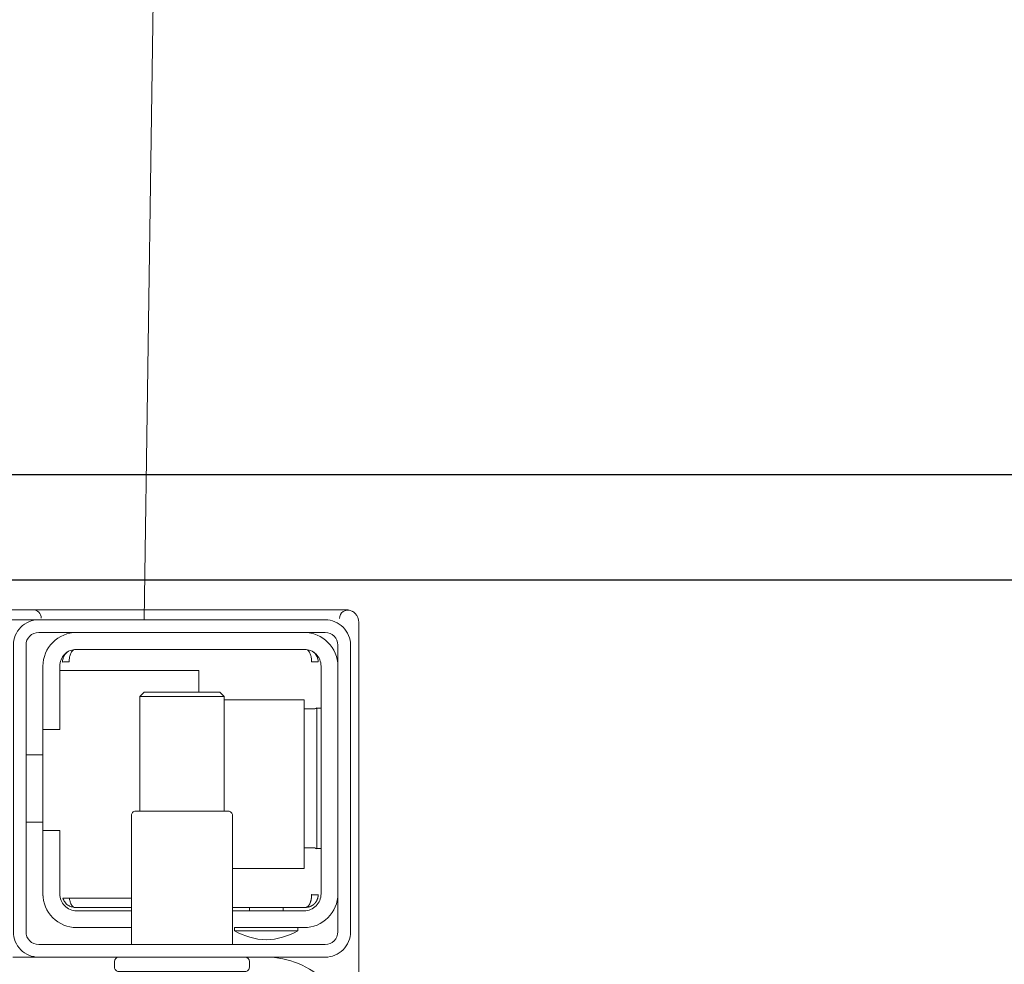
# Model space of a CAD drawing. Header units: millimetres. Extents: x 23192 to 177760, y -399809 to -79279.
# Tile 365 of 656: x 61095 to 61107, y -197708 to -197697. Entities that reach past the tile are written whole.
import ezdxf

# ---------------------------------------------------------------- set-up
doc = ezdxf.new("R2010")
doc.units = ezdxf.units.MM
doc.layers.get('0').update_dxf_attribs({"lineweight": 0})
doc.layers.add('!! 1_zabudowa GK', color=33, linetype='Continuous')
doc.layers.add('!! 2_wypos-sanitarne', color=240, linetype='Continuous', lineweight=9)
doc.layers.add('!!_@ wypos sanit nd', color=7, linetype='Continuous', lineweight=0, plot=False)

# ---------------------------------------------------------------- blocks, each defined once
blk = doc.blocks.new('A$C324a30b8')
for points in [[(-0.17832, -0.47832), (-0.17797, -0.23916), (-0.17727, -0.11958), (-0.17552, 0)], [(-0.17552, 0), (0.17552, 0)]]:
    blk.add_lwpolyline(points)
blk = doc.blocks.new('A$C4ebe9e89')
for points in [[(-0.15993, 0.04968), (-0.17248, 0.04968, 0.405519), (-0.172, 0.05018), (-0.172, 0.05088, 0.414214), (-0.1725, 0.05138), (-0.1875, 0.05138, 0.414214), (-0.188, 0.05088), (-0.188, 0.05018, 0.405519), (-0.18751, 0.04968), (-0.19, 0.04968, -0.414214), (-0.2, 0.05968), (-0.2, 0.13968, -0.266001), (-0.19506, 0.1483)], [(-0.186, 0.04818), (-0.186, 0.03288, 0.414214), (-0.1855, 0.03238), (-0.1745, 0.03238, 0.414214), (-0.174, 0.03288), (-0.174, 0.04818)], [(-0.18625, 0.04656, 0.119096), (-0.19, 0.04764, 0.119096), (-0.19375, 0.04656)], [(-0.1985, 0.04218, -0.414214), (-0.1945, 0.04618), (-0.18625, 0.04618), (-0.18625, 0.04656), (-0.19375, 0.04656), (-0.19375, 0.04618)], [(-0.174, 0.04618), (-0.1675, 0.04618, -0.414214), (-0.1635, 0.04218), (-0.16353, 0.04268)], [(-0.186, 0.04418), (-0.1945, 0.04418, 0.414214), (-0.1965, 0.04218), (-0.1965, 0.01518, 0.414214), (-0.1945, 0.01318), (-0.1675, 0.01318, 0.414214), (-0.1655, 0.01518), (-0.1655, 0.02268), (-0.1635, 0.02268), (-0.1635, 0.04218)], [(-0.1635, 0.03468), (-0.1655, 0.03468), (-0.1655, 0.04218, 0.414214), (-0.1675, 0.04418), (-0.174, 0.04418)], [(-0.1945, 0.02025), (-0.19515, 0.02024), (-0.19542, 0.02024), (-0.1956, 0.02024), (-0.19567, 0.02024, 0.116465), (-0.19589, 0.02018), (-0.19601, 0.02013), (-0.19601, 0.03683), (-0.19589, 0.03678, 0.116465), (-0.19567, 0.03672), (-0.19542, 0.03672), (-0.19515, 0.03672), (-0.1945, 0.03671)], [(-0.1675, 0.01118, 0.414214), (-0.1635, 0.01518), (-0.1635, 0.02268)], [(-0.1985, 0.01518, 0.414214), (-0.1945, 0.01118)], [(-0.20099, 0.00998, 0.198909), (-0.20055, 0.00892, 0.091301), (-0.20011, 0.00862)], [(-0.16237, 0.00849), (-0.16249, 0.00849), (-0.16269, 0.00849), (-0.16294, 0.00849), (-0.16323, 0.00849), (-0.16357, 0.00849), (-0.16393, 0.00849), (-0.16428, 0.00849), (-0.19771, 0.00849), (-0.19841, 0.00849), (-0.19903, 0.00849), (-0.19948, 0.00849), (-0.19961, 0.00849), (-0.19973, 0.00851), (-0.19984, 0.00853), (-0.20003, 0.00859, 0.517033), (-0.1987, 0.00952)], [(-0.1633, 0.00948, 0.412536), (-0.1623, 0.00848), (-0.1125, 0.00848), (-0.11221, 0.00851), (-0.11193, 0.0086), (-0.11168, 0.00873), (-0.11145, 0.00892), (-0.11126, 0.00914), (-0.11112, 0.0094), (-0.11104, 0.00968)]]:
    blk.add_lwpolyline(points, format="xyb")
for points in [[(-0.20099, 0.05497), (-0.20099, 0.00998)], [(-0.19478, 0.04378), (-0.186, 0.04378)], [(-0.192, 0.04418), (-0.192, 0.04378)], [(-0.188, 0.04418), (-0.188, 0.04378)], [(-0.16664, 0.04268), (-0.16666, 0.04284), (-0.16669, 0.04295), (-0.16672, 0.04306), (-0.16675, 0.04316), (-0.16679, 0.04326), (-0.16683, 0.04337), (-0.16689, 0.04346), (-0.16694, 0.04355), (-0.16701, 0.04363), (-0.1671, 0.0437), (-0.16718, 0.04375), (-0.16728, 0.04378), (-0.16718, 0.04377), (-0.16708, 0.04376), (-0.16696, 0.04373), (-0.16686, 0.0437), (-0.16677, 0.04367), (-0.16666, 0.04362), (-0.16657, 0.04357), (-0.16646, 0.0435), (-0.16636, 0.04342), (-0.16627, 0.04334), (-0.16618, 0.04324), (-0.1661, 0.04314), (-0.16603, 0.04303), (-0.16597, 0.04292), (-0.16592, 0.0428), (-0.16588, 0.04268), (-0.174, 0.04268)], [(-0.174, 0.04378), (-0.16722, 0.04378)], [(-0.185, 0.01918), (-0.1945, 0.01918), (-0.1945, 0.03918), (-0.186, 0.03918)], [(-0.19591, 0.03679), (-0.19602, 0.03679), (-0.19616, 0.03679), (-0.19632, 0.03679), (-0.1965, 0.03679)], [(-0.1615, 0.03368), (-0.1635, 0.03368)], [(-0.185, 0.03238), (-0.185, 0.01876), (-0.1845, 0.01826), (-0.1755, 0.01826), (-0.175, 0.01876), (-0.175, 0.03238)], [(-0.1615, 0.02568), (-0.1635, 0.02568)], [(-0.1965, 0.02017), (-0.19632, 0.02017), (-0.19616, 0.02017), (-0.19602, 0.02017), (-0.19591, 0.02017)], [(-0.175, 0.01876), (-0.185, 0.01876)], [(-0.182, 0.01826), (-0.182, 0.01568), (-0.1655, 0.01568)], [(-0.16636, 0.01353), (-0.16625, 0.01364), (-0.16618, 0.01371), (-0.16612, 0.01379), (-0.16606, 0.01388), (-0.166, 0.01398), (-0.16596, 0.01407), (-0.16592, 0.01417), (-0.16589, 0.01428), (-0.16586, 0.01438), (-0.16584, 0.01449), (-0.16583, 0.01459), (-0.16583, 0.01469), (-0.16593, 0.01468), (-0.16606, 0.01468), (-0.1663, 0.01468), (-0.1664, 0.01468), (-0.16651, 0.01468), (-0.16661, 0.01468), (-0.16661, 0.01458), (-0.16662, 0.01448), (-0.16663, 0.01438), (-0.16664, 0.01428), (-0.16665, 0.01418), (-0.16667, 0.01407), (-0.1667, 0.01397), (-0.16673, 0.01387), (-0.16676, 0.01377), (-0.1668, 0.01366), (-0.16685, 0.01356), (-0.1669, 0.01347), (-0.16697, 0.01338), (-0.16704, 0.01331), (-0.16712, 0.01325), (-0.16725, 0.01318), (-0.19475, 0.01318), (-0.19493, 0.01328), (-0.19501, 0.01336), (-0.19507, 0.01344), (-0.19513, 0.01353), (-0.19518, 0.01363), (-0.19522, 0.01372), (-0.19526, 0.01383), (-0.19529, 0.01393), (-0.19532, 0.01405), (-0.19534, 0.01415), (-0.19536, 0.01425), (-0.19537, 0.01435), (-0.19538, 0.01446), (-0.19538, 0.01458), (-0.19539, 0.01468), (-0.19617, 0.01467), (-0.19616, 0.01456), (-0.19615, 0.01446), (-0.19613, 0.01435), (-0.1961, 0.01425), (-0.19607, 0.01415), (-0.19603, 0.01405), (-0.19598, 0.01395), (-0.19592, 0.01386), (-0.19586, 0.01377), (-0.19579, 0.01369), (-0.19571, 0.01361), (-0.19563, 0.01353)]]:
    blk.add_lwpolyline(points)
for points in [[(-0.2, 0.01268), (-0.2, 0.04668, -0.414214), (-0.197, 0.04968), (-0.163, 0.04968, -0.414214), (-0.16, 0.04668), (-0.16, 0.01268, -0.414214), (-0.163, 0.00968), (-0.197, 0.00968, -0.414214)], [(-0.1615, 0.04668), (-0.1615, 0.01268, -0.414214), (-0.163, 0.01118), (-0.197, 0.01118, -0.414214), (-0.1985, 0.01268), (-0.1985, 0.04668, -0.414214), (-0.197, 0.04818), (-0.163, 0.04818, -0.414214)]]:
    blk.add_lwpolyline(points, format="xyb", close=True)
blk.add_lwpolyline([(-0.19467, 0.04378), (-0.19466, 0.04378), (-0.19466, 0.04378), (-0.19466, 0.04378), (-0.19466, 0.04378), (-0.19466, 0.04378), (-0.19466, 0.04378), (-0.19466, 0.04378), (-0.19466, 0.04378), (-0.19466, 0.04378), (-0.19466, 0.04378), (-0.19466, 0.04378), (-0.19466, 0.04378), (-0.19466, 0.04378), (-0.19466, 0.04378), (-0.19466, 0.04378), (-0.19466, 0.04378), (-0.19467, 0.04378), (-0.19467, 0.04378), (-0.19467, 0.04378), (-0.19467, 0.04378), (-0.19468, 0.04378), (-0.19468, 0.04378), (-0.19469, 0.04378), (-0.1947, 0.04378), (-0.1947, 0.04378), (-0.19471, 0.04378), (-0.19471, 0.04378), (-0.19471, 0.04378), (-0.19471, 0.04378), (-0.19472, 0.04378), (-0.19472, 0.04378), (-0.19472, 0.04377), (-0.19472, 0.04377), (-0.19473, 0.04377), (-0.19473, 0.04377), (-0.19473, 0.04377), (-0.19473, 0.04377), (-0.19473, 0.04377), (-0.19473, 0.04377), (-0.19474, 0.04377), (-0.19474, 0.04377), (-0.19474, 0.04377), (-0.19474, 0.04377), (-0.19474, 0.04377), (-0.19475, 0.04377), (-0.19475, 0.04377), (-0.19475, 0.04377), (-0.19475, 0.04377), (-0.19476, 0.04377), (-0.19476, 0.04377), (-0.19476, 0.04377), (-0.19477, 0.04376), (-0.19477, 0.04376), (-0.19477, 0.04376), (-0.19478, 0.04376), (-0.19479, 0.04376), (-0.19479, 0.04376), (-0.1948, 0.04375), (-0.19481, 0.04375), (-0.19481, 0.04375), (-0.19482, 0.04374), (-0.19483, 0.04374), (-0.19483, 0.04374), (-0.19484, 0.04373), (-0.19485, 0.04373), (-0.19485, 0.04373), (-0.19486, 0.04372), (-0.19487, 0.04372), (-0.19488, 0.04371), (-0.19488, 0.04371), (-0.19489, 0.0437), (-0.1949, 0.0437), (-0.1949, 0.04369), (-0.19491, 0.04369), (-0.19492, 0.04368), (-0.19493, 0.04368), (-0.19493, 0.04367), (-0.19494, 0.04367), (-0.19495, 0.04366), (-0.19495, 0.04366), (-0.19496, 0.04365), (-0.19497, 0.04364), (-0.19497, 0.04364), (-0.19498, 0.04363), (-0.19499, 0.04362), (-0.19499, 0.04362), (-0.195, 0.04361), (-0.19501, 0.0436), (-0.19501, 0.04359), (-0.19502, 0.04359), (-0.19503, 0.04358), (-0.19503, 0.04357), (-0.19504, 0.04356), (-0.19504, 0.04356), (-0.19505, 0.04355), (-0.19506, 0.04354), (-0.19506, 0.04353), (-0.19507, 0.04352), (-0.19508, 0.04351), (-0.19508, 0.0435), (-0.19509, 0.04349), (-0.19509, 0.04349), (-0.1951, 0.04348), (-0.19511, 0.04347), (-0.19511, 0.04346), (-0.19512, 0.04345), (-0.19512, 0.04344), (-0.19513, 0.04343), (-0.19513, 0.04342), (-0.19514, 0.04341), (-0.19515, 0.0434), (-0.19515, 0.04339), (-0.19516, 0.04338), (-0.19516, 0.04337), (-0.19517, 0.04336), (-0.19517, 0.04334), (-0.19518, 0.04333), (-0.19518, 0.04332), (-0.19519, 0.04331), (-0.19519, 0.0433), (-0.1952, 0.04329), (-0.1952, 0.04328), (-0.19521, 0.04327), (-0.19521, 0.04325), (-0.19522, 0.04324), (-0.19522, 0.04323), (-0.19523, 0.04322), (-0.19523, 0.04321), (-0.19524, 0.04319), (-0.19524, 0.04318), (-0.19525, 0.04317), (-0.19525, 0.04316), (-0.19526, 0.04313), (-0.19527, 0.04311), (-0.19527, 0.04308), (-0.19528, 0.04306), (-0.19529, 0.04303), (-0.1953, 0.043), (-0.1953, 0.04298), (-0.19531, 0.04295), (-0.19532, 0.04292), (-0.19532, 0.0429), (-0.19533, 0.04287), (-0.19533, 0.04285), (-0.19534, 0.04282), (-0.19534, 0.04279), (-0.19535, 0.04277), (-0.19535, 0.04274), (-0.19536, 0.04271), (-0.19536, 0.04269), (-0.19536, 0.04266), (-0.19537, 0.04263), (-0.19537, 0.04261), (-0.19537, 0.04258), (-0.19537, 0.04257), (-0.19537, 0.04256), (-0.19537, 0.04255), (-0.19537, 0.04255), (-0.19537, 0.04254), (-0.19538, 0.04253), (-0.19538, 0.04253), (-0.19538, 0.04252), (-0.19538, 0.04252), (-0.19538, 0.04251), (-0.19538, 0.04251), (-0.19538, 0.0425), (-0.19538, 0.04249), (-0.19538, 0.04249), (-0.19538, 0.04248), (-0.19538, 0.04248), (-0.19538, 0.04248), (-0.19538, 0.04247), (-0.19538, 0.04247), (-0.19538, 0.04246), (-0.19538, 0.04246), (-0.19538, 0.04246), (-0.19538, 0.04245), (-0.19538, 0.04245), (-0.19538, 0.04245), (-0.19538, 0.04244), (-0.19538, 0.04244), (-0.19538, 0.04244), (-0.19538, 0.04244), (-0.19538, 0.04243), (-0.19538, 0.04243), (-0.19538, 0.04243), (-0.19538, 0.04242), (-0.19538, 0.04242), (-0.19538, 0.04241), (-0.19538, 0.04241), (-0.19538, 0.0424), (-0.19538, 0.0424), (-0.19538, 0.04239), (-0.19538, 0.04239), (-0.19538, 0.04239), (-0.19538, 0.04238), (-0.19538, 0.04238), (-0.19538, 0.04237), (-0.19538, 0.04237), (-0.19538, 0.04236), (-0.19538, 0.04236), (-0.19538, 0.04235), (-0.19538, 0.04235), (-0.19538, 0.04234), (-0.19538, 0.04234), (-0.19538, 0.04234), (-0.19538, 0.04233), (-0.19538, 0.04232), (-0.19538, 0.04232), (-0.19538, 0.04231), (-0.19538, 0.04231), (-0.19538, 0.04231), (-0.19538, 0.0423), (-0.19538, 0.0423), (-0.19538, 0.04229), (-0.19538, 0.04229), (-0.19538, 0.04229), (-0.19538, 0.04229), (-0.19538, 0.04228), (-0.19538, 0.04228), (-0.19538, 0.04228), (-0.19538, 0.04228), (-0.19539, 0.04228), (-0.19539, 0.04228), (-0.19539, 0.04228), (-0.19539, 0.04227), (-0.19539, 0.04227), (-0.1954, 0.04227), (-0.1954, 0.04227), (-0.1954, 0.04227), (-0.1954, 0.04227), (-0.19541, 0.04227), (-0.19541, 0.04227), (-0.19542, 0.04227), (-0.19542, 0.04227), (-0.19543, 0.04228), (-0.19544, 0.04228), (-0.19545, 0.04228), (-0.19545, 0.04228), (-0.19546, 0.04228), (-0.19546, 0.04228), (-0.19546, 0.04228), (-0.19547, 0.04228), (-0.19548, 0.04228), (-0.19549, 0.04228), (-0.19549, 0.04228), (-0.1955, 0.04228), (-0.19551, 0.04228), (-0.19552, 0.04228), (-0.19553, 0.04228), (-0.19554, 0.04228), (-0.19555, 0.04228), (-0.19556, 0.04228), (-0.19557, 0.04228), (-0.19558, 0.04228), (-0.19559, 0.04228), (-0.19561, 0.04228), (-0.19563, 0.04228), (-0.19565, 0.04228), (-0.19568, 0.04228), (-0.1957, 0.04228), (-0.19574, 0.04228), (-0.19576, 0.04228), (-0.19578, 0.04228), (-0.19595, 0.04228), (-0.19596, 0.04228), (-0.19598, 0.04228), (-0.19599, 0.04228), (-0.196, 0.04228), (-0.19602, 0.04228), (-0.19603, 0.04228), (-0.19604, 0.04228), (-0.19605, 0.04228), (-0.19606, 0.04228), (-0.19607, 0.04228), (-0.19608, 0.04228), (-0.19609, 0.04228), (-0.1961, 0.04228), (-0.19611, 0.04228), (-0.19612, 0.04228), (-0.19613, 0.04229), (-0.19613, 0.04229), (-0.19614, 0.04229), (-0.19614, 0.04229), (-0.19615, 0.04229), (-0.19615, 0.04229), (-0.19615, 0.04229), (-0.19615, 0.04229), (-0.19616, 0.04229), (-0.19616, 0.04229), (-0.19616, 0.04228), (-0.19616, 0.04228), (-0.19616, 0.04228), (-0.19616, 0.04228), (-0.19616, 0.04228), (-0.19616, 0.04228), (-0.19616, 0.04227), (-0.19616, 0.04227), (-0.19616, 0.04227), (-0.19617, 0.04227), (-0.19617, 0.04227), (-0.19617, 0.04227), (-0.19617, 0.04227), (-0.19617, 0.04227), (-0.19617, 0.04227), (-0.19617, 0.04227), (-0.19617, 0.04228), (-0.19617, 0.04228), (-0.19617, 0.04228), (-0.19617, 0.04229), (-0.19617, 0.04229), (-0.19617, 0.04229), (-0.19617, 0.0423), (-0.19617, 0.04231), (-0.19617, 0.04232), (-0.19617, 0.04233), (-0.19617, 0.04234), (-0.19616, 0.04234), (-0.19616, 0.04234), (-0.19616, 0.04235), (-0.19616, 0.04235), (-0.19616, 0.04236), (-0.19616, 0.04236), (-0.19616, 0.04237), (-0.19616, 0.04238), (-0.19616, 0.04239), (-0.19616, 0.04239), (-0.19616, 0.0424), (-0.19616, 0.0424), (-0.19616, 0.04241), (-0.19616, 0.04241), (-0.19616, 0.04241), (-0.19616, 0.04242), (-0.19616, 0.04242), (-0.19616, 0.04243), (-0.19616, 0.04243), (-0.19616, 0.04244), (-0.19616, 0.04244), (-0.19616, 0.04245), (-0.19616, 0.04245), (-0.19616, 0.04246), (-0.19616, 0.04246), (-0.19615, 0.04246), (-0.19615, 0.04246), (-0.19615, 0.04247), (-0.19615, 0.04247), (-0.19615, 0.04248), (-0.19615, 0.04248), (-0.19615, 0.04248), (-0.19615, 0.04249), (-0.19615, 0.04249), (-0.19615, 0.0425), (-0.19615, 0.04251), (-0.19615, 0.04251), (-0.19615, 0.04252), (-0.19615, 0.04252), (-0.19614, 0.04253), (-0.19614, 0.04254), (-0.19614, 0.04254), (-0.19614, 0.04255), (-0.19614, 0.04256), (-0.19614, 0.04256), (-0.19614, 0.04257), (-0.19614, 0.04258), (-0.19613, 0.04259), (-0.19613, 0.0426), (-0.19613, 0.0426), (-0.19613, 0.04261), (-0.19612, 0.04263), (-0.19612, 0.04264), (-0.19612, 0.04266), (-0.19611, 0.04268), (-0.19611, 0.04269), (-0.1961, 0.04271), (-0.1961, 0.04273), (-0.19609, 0.04274), (-0.19609, 0.04276), (-0.19608, 0.04277), (-0.19608, 0.04279), (-0.19607, 0.04281), (-0.19606, 0.04282), (-0.19606, 0.04284), (-0.19605, 0.04285), (-0.19605, 0.04287), (-0.19604, 0.04288), (-0.19603, 0.0429), (-0.19602, 0.04291), (-0.19602, 0.04293), (-0.19601, 0.04295), (-0.196, 0.04296), (-0.19599, 0.04298), (-0.19599, 0.04299), (-0.19598, 0.043), (-0.19597, 0.04302), (-0.19596, 0.04303), (-0.19595, 0.04305), (-0.19595, 0.04306), (-0.19594, 0.04308), (-0.19593, 0.04309), (-0.19592, 0.04311), (-0.19591, 0.04312), (-0.1959, 0.04313), (-0.19589, 0.04315), (-0.19588, 0.04316), (-0.19587, 0.04317), (-0.19586, 0.04319), (-0.19585, 0.0432), (-0.19584, 0.04321), (-0.19583, 0.04323), (-0.19582, 0.04324), (-0.19581, 0.04325), (-0.1958, 0.04327), (-0.19578, 0.04328), (-0.19577, 0.04329), (-0.19576, 0.0433), (-0.19575, 0.04332), (-0.19574, 0.04333), (-0.19573, 0.04334), (-0.19571, 0.04335), (-0.1957, 0.04336), (-0.19569, 0.04338), (-0.19568, 0.04339), (-0.19567, 0.0434), (-0.19565, 0.04341), (-0.19564, 0.04342), (-0.19563, 0.04343), (-0.19561, 0.04344), (-0.1956, 0.04345), (-0.19559, 0.04346), (-0.19557, 0.04347), (-0.19556, 0.04348), (-0.19555, 0.04349), (-0.19553, 0.0435), (-0.19552, 0.04351), (-0.19551, 0.04352), (-0.19549, 0.04353), (-0.19548, 0.04354), (-0.19546, 0.04355), (-0.19545, 0.04356), (-0.19543, 0.04357), (-0.19542, 0.04358), (-0.19541, 0.04358), (-0.19539, 0.04359), (-0.19538, 0.0436), (-0.19536, 0.04361), (-0.19535, 0.04362), (-0.19533, 0.04362), (-0.19532, 0.04363), (-0.1953, 0.04364), (-0.19529, 0.04365), (-0.19527, 0.04365), (-0.19525, 0.04366), (-0.19524, 0.04367), (-0.19522, 0.04367), (-0.19521, 0.04368), (-0.19519, 0.04368), (-0.19518, 0.04369), (-0.19516, 0.0437), (-0.19514, 0.0437), (-0.19513, 0.04371), (-0.19511, 0.04371), (-0.1951, 0.04372), (-0.19508, 0.04372), (-0.19506, 0.04373), (-0.19505, 0.04373), (-0.19503, 0.04373), (-0.19501, 0.04374), (-0.195, 0.04374), (-0.19498, 0.04375), (-0.19496, 0.04375), (-0.19495, 0.04375), (-0.19493, 0.04376), (-0.19491, 0.04376), (-0.19491, 0.04376), (-0.1949, 0.04376), (-0.19489, 0.04376), (-0.19488, 0.04376), (-0.19487, 0.04377), (-0.19486, 0.04377), (-0.19485, 0.04377), (-0.19483, 0.04377), (-0.19482, 0.04377), (-0.19481, 0.04377), (-0.1948, 0.04377), (-0.19479, 0.04377), (-0.19479, 0.04377), (-0.19478, 0.04377), (-0.19478, 0.04378), (-0.19477, 0.04378), (-0.19476, 0.04378), (-0.19475, 0.04378), (-0.19475, 0.04378), (-0.19474, 0.04378), (-0.19474, 0.04378), (-0.19473, 0.04378), (-0.19473, 0.04378), (-0.19471, 0.04378), (-0.1947, 0.04378), (-0.1947, 0.04378), (-0.19469, 0.04378), (-0.19469, 0.04378), (-0.19469, 0.04378), (-0.19469, 0.04378), (-0.19469, 0.04378), (-0.19468, 0.04378), (-0.19468, 0.04378), (-0.19468, 0.04378), (-0.19467, 0.04378), (-0.19467, 0.04378), (-0.19467, 0.04378), (-0.19467, 0.04378)], close=True)

msp = doc.modelspace()

# ---------------------------------------------------------------- linework, layer by layer
at = {"layer": '!! 1_zabudowa GK'}
for points in [[(61135.43682, -197702.62813), (60824.56735, -197702.62813)], [(61135.43682, -197703.87813), (60824.56735, -197703.87813)]]:
    msp.add_lwpolyline(points, dxfattribs=at)

# ---------------------------------------------------------------- block references
at = {"layer": '!! 2_wypos-sanitarne', "xscale": 100, "yscale": 100, "zscale": 100, "rotation": 180}
msp.add_blockref('A$C324a30b8', (61079.07918, -197704.34908), dxfattribs=at)
at = {"layer": '!!_@ wypos sanit nd', "xscale": 100, "yscale": 100, "zscale": 100, "rotation": 180}
msp.add_blockref('A$C4ebe9e89', (61079.07918, -197703.38108), dxfattribs=at)

doc.saveas('drawing.dxf')
